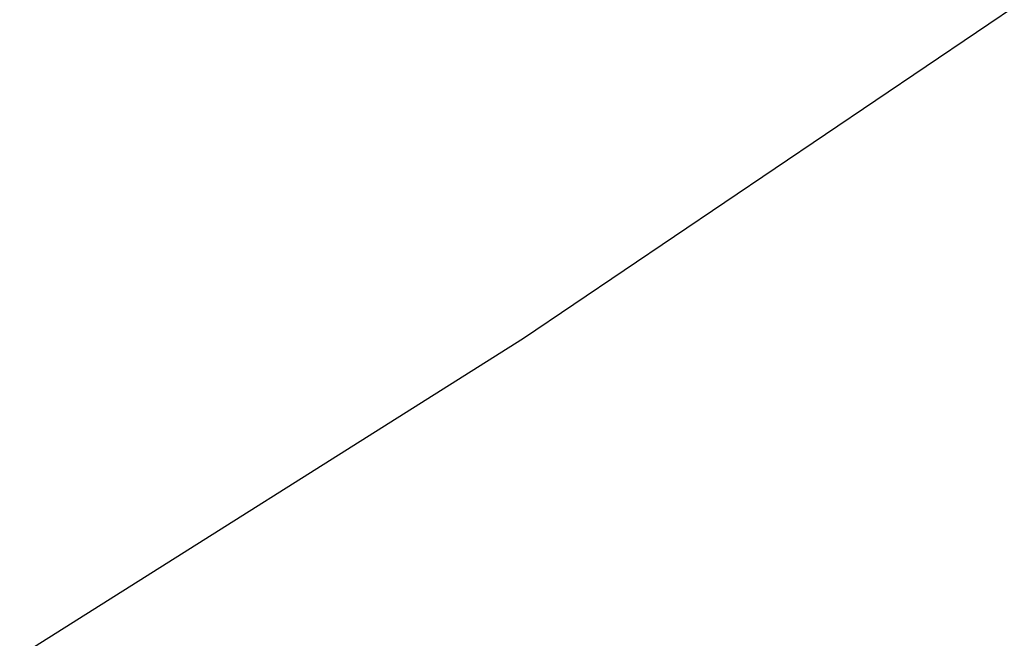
# Model space of a CAD drawing. Header units: metres. Extents: x 163628 to 167855, y 402678 to 405435.
# Tile 366 of 656: x 167385.463 to 167386.27, y 404846.052 to 404846.559. Entities that reach past the tile are written whole.
import ezdxf
from ezdxf import colors
from ezdxf.entities.mleader import LeaderData, LeaderLine
from ezdxf.math import Vec2, Vec3

# ---------------------------------------------------------------- set-up
doc = ezdxf.new("R2010")
doc.units = ezdxf.units.M
doc.layers.add('X-CA190022.004-UO-DWM_Snelfietsroute$0$N-WE-GW-BERM-G', color=125, linetype='Continuous', lineweight=25)
doc.layers.add('X-CA190022.004-UO-TXT_Tekst 1op200$0$X-XX-AL-T25- LEADER BOVENGROND EN ONDERGRONDSE INFRA', color=7, linetype='Continuous', lineweight=25)
doc.styles.add('X-CA190022.004-UO-TXT_Tekst 1op200$0$NLCS-ISO-M200-T25', font='NLCS-ISO.ttf', dxfattribs={"height": 0.5})

msp = doc.modelspace()

# ---------------------------------------------------------------- linework, layer by layer
at = {"layer": 'X-CA190022.004-UO-DWM_Snelfietsroute$0$N-WE-GW-BERM-G', "elevation": 9.22513, "flags": 128}
msp.add_lwpolyline([(167368.80958, 404835.85957), (167373.05521, 404838.50519), (167373.99252, 404838.88236), (167377.32399, 404841.11092), (167381.64412, 404843.62817), (167385.87566, 404846.29806), (167390.02735, 404849.10552), (167394.42407, 404851.38361), (167394.47676, 404851.40002), (167395.07527, 404851.79228), (167398.71071, 404853.76504), (167398.88524, 404853.78227), (167399.90407, 404854.13805), (167400.74682, 404854.79082), (167401.56023, 404855.48599), (167402.38863, 404856.15162), (167403.40013, 404856.53281), (167404.32532, 404857.05182), (167405.09845, 404857.79632)], dxfattribs=at)

# ---------------------------------------------------------------- next in the draw order: leaders
at = {"layer": 'X-CA190022.004-UO-TXT_Tekst 1op200$0$X-XX-AL-T25- LEADER BOVENGROND EN ONDERGRONDSE INFRA'}
ml = msp.add_multileader_mtext('Standard', dxfattribs=at)
ml.set_content('Turfven, aanbrengen straatkolken met streklaag in berm, water vanaf percelen afvangen in berm (opsluitband met 5cm zicht) en afvoeren richting bestaande watergang.', color=256, style='X-CA190022.004-UO-TXT_Tekst 1op200$0$NLCS-ISO-M200-T25')
ml.set_leader_properties(color=256, linetype='ByLayer', lineweight=-1)
ml.build(insert=Vec2(0, 0))
ml.multileader.update_dxf_attribs({"text_left_attachment_type": 5, "text_right_attachment_type": 5, "dogleg_length": 0.5, "arrow_head_size": 0.5})
ctx = ml.context
ctx.base_point, ctx.char_height, ctx.arrow_head_size, ctx.landing_gap_size, ctx.plane_origin, ctx.plane_x_axis, ctx.plane_y_axis = Vec3(167386.93283, 404835.46714), 0.5, 0.5, 0.18, Vec3(167400.89203, 404831.47068), Vec3(0.78715, 0.616761), Vec3(-0.616761, 0.78715)
ctx.left_attachment, ctx.right_attachment = 5, 5
notes = []
notes.append((ctx, [(0, (1, 1, 0), (167396.24875, 404842.76651), (-0.78715, -0.616761), 0.5, [(0, [(167392.49726, 404847.8794)], 0, [])])]))
ctx.mtext.insert, ctx.mtext.text_direction, ctx.mtext.rotation, ctx.mtext.width, ctx.mtext.defined_height, ctx.mtext.flow_direction = Vec3(167384.07294, 404839.40896), Vec3(0.78715, 0.616761), 0.664621, 11.3112244, 3.97928, 5
ctx.mtext.has_bg_fill, ctx.mtext.bg_color, ctx.mtext.bg_scale_factor, ctx.mtext.bg_transparency, ctx.mtext.use_window_bg_color = 1, -1027028792, 1.5, 0, 1
for ctx, leaders in notes:
    for number, flags, end, landing, length, lines in leaders:
        leader = LeaderData()
        leader.index, (leader.has_last_leader_line, leader.has_dogleg_vector, leader.attachment_direction) = number, flags
        leader.last_leader_point, leader.dogleg_vector, leader.dogleg_length = Vec3(end), Vec3(landing), length
        for number, points, colour, breaks in lines:
            line = LeaderLine()
            line.index, line.vertices, line.color, line.breaks = number, Vec3.list(points), colors.encode_raw_color(colour), breaks
            leader.lines.append(line)
        ctx.leaders.append(leader)

doc.saveas('drawing.dxf')
